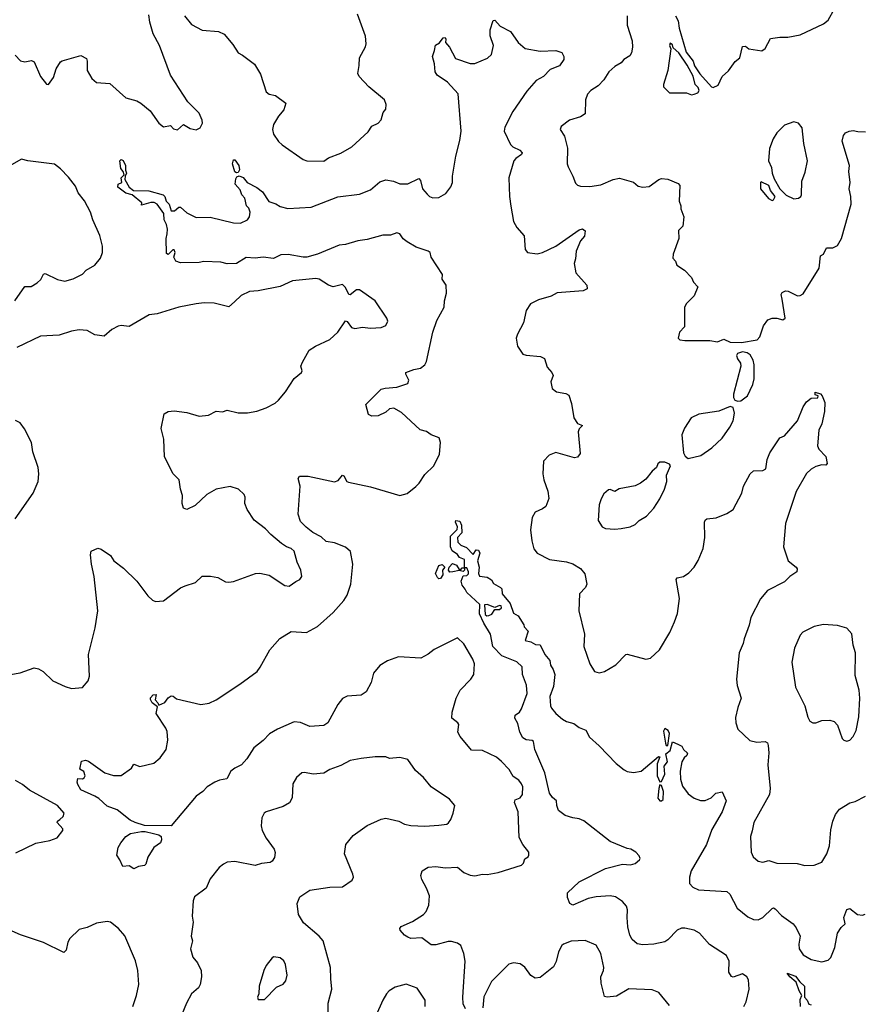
# Model space of a CAD drawing. Extents: x 1921360 to 2014538, y 768294 to 907744.
# Tile 362 of 412: x 1961792 to 1967217, y 889328 to 895650. Entities that reach past the tile are written whole.
import ezdxf

# ---------------------------------------------------------------- set-up
doc = ezdxf.new("R2010")
doc.units = 0

msp = doc.modelspace()

# ---------------------------------------------------------------- linework, layer by layer
at = {"layer": '0CON10XD'}
for points in [[(1966004.3, 895675.7), (1966022.3, 895642.3), (1966028.7, 895595), (1966072.6, 895442.6), (1966118.6, 895385), (1966126.1, 895355), (1966161.8, 895301.8), (1966235, 895218.6), (1966245.6, 895214.4), (1966279.5, 895230.5), (1966305, 895286), (1966345, 895322), (1966387.8, 895382.2), (1966418, 895405), (1966435, 895477.5), (1966455, 895480.8), (1966476.4, 895463.6), (1966559.2, 895450.8), (1966580, 895465), (1966615, 895530), (1966675, 895538.8), (1966725, 895538), (1966805, 895553.8), (1966955, 895623.8), (1966985, 895647.5), (1967025, 895720)], [(1961763.1, 895423.1), (1961797, 895387), (1961825, 895380.8), (1961868, 895388), (1961885, 895380), (1961926, 895285), (1961965, 895236.7), (1961977.5, 895235), (1962010.5, 895279.5), (1962026.1, 895333.9), (1962055, 895378.8), (1962065, 895386.2), (1962185, 895421.2), (1962220.7, 895400.7), (1962226, 895385), (1962225.6, 895325), (1962255, 895273.8), (1962285, 895248), (1962370.3, 895240.3), (1962475, 895148), (1962545, 895129.2), (1962571.2, 895115), (1962631.2, 895065), (1962686.1, 894986.1), (1962715, 894963.3), (1962761.7, 894971.7), (1962779.3, 894949.3), (1962805, 894943.3), (1962845, 894977.5), (1962887.5, 894952.5), (1962925, 894944), (1962952.5, 894955), (1962965.8, 894985), (1962964, 895005), (1962945, 895050), (1962872.7, 895122.7), (1962760, 895295), (1962691.4, 895485), (1962649.1, 895559.1), (1962627.8, 895635), (1962622, 895682)], [(1962850.8, 895675), (1962895, 895620), (1962965, 895582.5), (1963070, 895575), (1963105, 895558), (1963160.5, 895490.5), (1963195, 895437.5), (1963223.6, 895423.6), (1963301.2, 895365), (1963339.7, 895299.7), (1963375, 895186.7), (1963395, 895172.5), (1963435, 895163.8), (1963502.5, 895115), (1963488.3, 895071.7), (1963455, 895030), (1963423.4, 894976.6), (1963415.7, 894945), (1963422.5, 894915), (1963455, 894868.8), (1963477.6, 894847.6), (1963612.7, 894752.7), (1963636.4, 894743.6), (1963745, 894742), (1963775, 894764), (1963855, 894794.2), (1963925, 894833.3), (1964029.7, 894930.3), (1964055, 894966), (1964094.1, 894985.9), (1964113.6, 895006.4), (1964126.4, 895053.6), (1964143.3, 895075), (1964146.7, 895105), (1964136.2, 895135), (1964035, 895218.8), (1963973.3, 895285), (1963963.3, 895305), (1963973.6, 895356.4), (1963973.9, 895406.1), (1964013.9, 895476.1), (1964016.7, 895495), (1964014, 895545), (1963962.5, 895685)], [(1965693.5, 895675), (1965693.5, 895615), (1965725.5, 895515), (1965727.5, 895475), (1965721.7, 895438.3), (1965710.6, 895419.4), (1965672, 895395), (1965655, 895374.2), (1965615, 895350), (1965576, 895315), (1965544.3, 895265), (1965507.5, 895225), (1965460, 895195), (1965438.3, 895171.7), (1965426.9, 895135), (1965424, 895045), (1965395, 895025.7), (1965324.4, 895005.6), (1965271.2, 894965), (1965264.3, 894944.3), (1965291.7, 894901.7), (1965310.6, 894825), (1965309.2, 894725), (1965314.2, 894705), (1965345.7, 894645), (1965361.2, 894601.2), (1965375, 894588.8), (1965395, 894582.5), (1965455, 894580), (1965525, 894589.4), (1965605, 894624.5), (1965645, 894632.5), (1965735, 894607.5), (1965765, 894582.5), (1965795, 894574.3), (1965835, 894579.4), (1965898, 894625), (1965915, 894631.2), (1965955, 894627.2), (1966021.2, 894598.8), (1966032.2, 894585), (1966028, 894485), (1966038.8, 894455), (1966038, 894435), (1966058, 894385), (1966050.8, 894325), (1966023.6, 894296.4), (1966026.2, 894245), (1965990, 894145), (1965988.3, 894118.3), (1966005, 894100), (1966014.1, 894074.1), (1966063, 894043), (1966107.5, 893995), (1966121.2, 893965), (1966148.8, 893935), (1966125, 893877.5), (1966075, 893827.5), (1966063.3, 893805), (1966061.7, 893678.3), (1966030, 893645), (1966022.5, 893605), (1966032.5, 893595), (1966065, 893590), (1966225, 893591.4), (1966275, 893582.1), (1966315, 893600), (1966355, 893580.9), (1966428.7, 893578.7), (1966530, 893595), (1966545.6, 893614.4), (1966570, 893685), (1966597.7, 893722.3), (1966625, 893733.8), (1966655, 893733.3), (1966695, 893723.3), (1966710, 893735), (1966688.8, 893855), (1966683.3, 893886.7), (1966690.7, 893899.3), (1966710.7, 893909.3), (1966727.7, 893907.7), (1966787.9, 893877.9), (1966805, 893878.6), (1966825, 893890.8), (1966927.5, 894055), (1966935, 894133.3), (1966955.8, 894144.2), (1966974.3, 894185.7), (1967015, 894185.8), (1967045, 894200.8), (1967071.5, 894245), (1967132.5, 894465), (1967130.8, 894515), (1967120.5, 894565), (1967125.5, 894605.5), (1967118.8, 894675), (1967122, 894715), (1967075, 894870), (1967083.9, 894906.1), (1967096.7, 894923.3), (1967120, 894935), (1967145, 894940), (1967175, 894932.5), (1967225, 894930.8)], [(1964281.2, 894225), (1964255, 894244), (1964234.5, 894274.5), (1964215, 894282.5), (1964175, 894266.7), (1964125, 894266.9), (1964025, 894238.2), (1963965, 894230.7), (1963885, 894206.7), (1963845, 894203.1), (1963705, 894144.8), (1963636.2, 894126.2), (1963612.5, 894125), (1963516.3, 894143.7), (1963470, 894140), (1963422.3, 894117.7), (1963355.3, 894125.3), (1963305, 894119.7), (1963246.8, 894123.2), (1963185, 894085.7), (1963125, 894082.9), (1963085, 894094.4), (1962975, 894096.9), (1962945, 894091.1), (1962825, 894090), (1962795, 894100), (1962782.5, 894125), (1962791.2, 894155), (1962785, 894172.5), (1962775, 894172.5), (1962747, 894143), (1962735, 894150), (1962733.3, 894245), (1962740, 894275), (1962742, 894305), (1962735.8, 894335), (1962720, 894365), (1962718.1, 894405), (1962674.5, 894465), (1962655.8, 894475.8), (1962635, 894477.7), (1962575, 894460), (1962577.5, 894475), (1962515, 894526), (1962475, 894535.5), (1962423.4, 894575), (1962424, 894595), (1962448, 894605), (1962444.4, 894635), (1962462.5, 894655), (1962458, 894675), (1962442.3, 894695), (1962434.5, 894745), (1962445, 894752.5), (1962456.3, 894746.3), (1962472.7, 894715), (1962472, 894685), (1962479.4, 894665), (1962468.8, 894645), (1962468.6, 894625), (1962494.7, 894574.7), (1962524.4, 894554.4), (1962621.7, 894551.7), (1962714.2, 894525), (1962724.2, 894515), (1962734.2, 894485), (1962752, 894465), (1962765, 894424), (1962787.7, 894422.3), (1962815, 894447.5), (1962825, 894446.7), (1962865, 894409.4), (1962925, 894381.2), (1963015, 894383.3), (1963165, 894345.7), (1963210, 894345), (1963255.7, 894364.3), (1963268.8, 894385), (1963273.3, 894415), (1963265, 894440), (1963250, 894455), (1963237.5, 894505), (1963220, 894525), (1963207.5, 894557.5), (1963175.8, 894595), (1963180.9, 894629.1), (1963187.7, 894642.3), (1963201.2, 894648.8), (1963227.1, 894637.1), (1963254.3, 894604.3), (1963315, 894573.3), (1963351.1, 894545), (1963392.9, 894482.9), (1963437.8, 894467.8), (1963465, 894450.9), (1963515, 894438.2), (1963665, 894446.9), (1963835, 894513.6), (1963975, 894531.1), (1964045, 894558.6), (1964105, 894608.6), (1964145, 894621.4), (1964194.2, 894614.2), (1964235, 894595.8), (1964285, 894595.8), (1964355, 894630), (1964367.1, 894617.1), (1964380, 894565), (1964409.1, 894529.1), (1964425, 894514.3), (1964445, 894507.1), (1964485, 894507.8), (1964528.6, 894535), (1964562.3, 894577.7), (1964572.5, 894605), (1964572.7, 894645), (1964594.1, 894775), (1964619.6, 894875), (1964627.7, 894935), (1964608.6, 895175), (1964539.5, 895249.5), (1964473.8, 895295), (1964461.2, 895315), (1964456.4, 895366.4), (1964443.3, 895415), (1964457.5, 895452.5), (1964462.3, 895487.7), (1964488.8, 895501.2), (1964512.5, 895535), (1964525, 895536.7), (1964530, 895525), (1964527.5, 895505), (1964552.5, 895475), (1964592, 895402), (1964685, 895368.8), (1964715, 895368.8), (1964796.8, 895403.2), (1964822.7, 895427.3), (1964836, 895485), (1964815, 895547.5), (1964813.8, 895585), (1964834, 895646), (1964845, 895647.5), (1964879.2, 895609.2), (1964945, 895574), (1964994.5, 895504.5), (1965040, 895465), (1965135, 895449.2), (1965235, 895452.5), (1965275, 895440), (1965287.5, 895415), (1965287.5, 895395), (1965260, 895355), (1965200.3, 895329.7), (1965156.7, 895285), (1965109.7, 895260.3), (1965049.1, 895190.9), (1964959.1, 895060.9), (1964909.1, 894960.9), (1964904.4, 894935), (1964945, 894848.9), (1964960, 894835), (1965005, 894812.9), (1965019.2, 894795), (1965016, 894785), (1964979.8, 894760.2), (1964966.3, 894743.7), (1964933.5, 894635), (1964938.6, 894515), (1964947.7, 894452.3), (1964964, 894354), (1964985.7, 894315.7), (1965031.7, 894261.7), (1965039.2, 894175), (1965055, 894156), (1965115, 894146.7), (1965150, 894155), (1965235, 894195.5), (1965385, 894301.8), (1965407.5, 894307.5), (1965424.1, 894294.1), (1965419.1, 894260.9), (1965395, 894230), (1965366.8, 894163.2), (1965363.1, 894115), (1965354.2, 894085), (1965364.2, 894025), (1965434.3, 893945), (1965437.1, 893922.9), (1965411.1, 893908.9), (1965245, 893896.2), (1965205, 893875.5), (1965125, 893851.9), (1965073.8, 893825), (1965046.3, 893783.7), (1965028.6, 893705), (1964989.5, 893630.5), (1964981.4, 893605), (1964990.8, 893555), (1965025, 893502.5), (1965045, 893495.6), (1965137.6, 893487.6), (1965163.3, 893475), (1965179.3, 893419.3), (1965210, 893385), (1965218.8, 893365), (1965204, 893325), (1965212.3, 893282.3), (1965241.2, 893261.2), (1965301.1, 893251.1), (1965319.3, 893239.3), (1965336.9, 893186.9), (1965350.9, 893095), (1965375, 893057.5), (1965406.7, 893045), (1965385, 893022.5), (1965378.8, 893005), (1965392, 892865), (1965375, 892841.2), (1965355, 892837.5), (1965235, 892871.4), (1965193.8, 892855), (1965157.5, 892815), (1965152.5, 892735), (1965158, 892695), (1965184.1, 892624.1), (1965190.8, 892575), (1965172, 892525), (1965151.3, 892508.7), (1965102.6, 892487.4), (1965084.3, 892455), (1965072.5, 892375), (1965081.9, 892305), (1965095, 892253.3), (1965115, 892224.3), (1965195, 892184.4), (1965305, 892170), (1965345, 892156.2), (1965395, 892126.7), (1965421.7, 892091.7), (1965434, 892025), (1965426, 892005), (1965387.8, 891965), (1965384.3, 891854.3), (1965420, 891705), (1965415.8, 891625), (1965454.4, 891515), (1965485, 891464.2), (1965515, 891457.1), (1965548.8, 891465), (1965621.1, 891508.9), (1965685, 891574), (1965695, 891575.8), (1965813.9, 891543.9), (1965845, 891550), (1965901.2, 891605), (1965968, 891715), (1965999.2, 891785), (1966017.7, 891837.7), (1966030, 891935), (1966009.2, 892055), (1966015, 892066.2), (1966055, 892075.8), (1966090.3, 892099.7), (1966123.8, 892135), (1966151.2, 892178.8), (1966181.2, 892255), (1966194, 892325), (1966190.8, 892425), (1966195, 892437.5), (1966205, 892446), (1966265, 892451.2), (1966335, 892480), (1966375, 892506.2), (1966429.8, 892610.2), (1966440.8, 892655), (1966484.5, 892735.5), (1966505, 892754), (1966565, 892756.7), (1966585, 892767.5), (1966593.9, 892826.1), (1966610.3, 892869.7), (1966673.8, 892965), (1966705, 892977.5), (1966788, 893075), (1966825.6, 893164.4), (1966845, 893196.2), (1966875, 893220), (1966918.3, 893221.7), (1966920, 893235), (1966901.7, 893241.7), (1966901.7, 893258.3), (1966935, 893247.5), (1966946.2, 893235), (1966963, 893193), (1966962, 893135), (1966944.2, 893055), (1966925.7, 893014.3), (1966917.1, 892915), (1966925, 892893.8), (1966970, 892845), (1966979.3, 892800.7), (1966969.3, 892790.7), (1966945, 892792.5), (1966905, 892781.9), (1966875, 892764.2), (1966845, 892736), (1966779.8, 892620.2), (1966711.4, 892415), (1966698, 892265), (1966728, 892175), (1966778.8, 892135), (1966786, 892125), (1966783.9, 892106.1), (1966738.8, 892075), (1966705, 892042), (1966595, 891986), (1966551.2, 891931.2), (1966488.2, 891811.8), (1966478.2, 891761.8), (1966445.5, 891675), (1966440, 891645), (1966412.5, 891585), (1966395.6, 891415), (1966401.4, 891375), (1966425.8, 891295), (1966404.2, 891235), (1966390.5, 891169.5), (1966392, 891135), (1966404, 891095), (1966481.7, 891021.7), (1966527.7, 891012.3), (1966580, 891015), (1966595, 891006.7), (1966599.1, 890989.1), (1966603.2, 890943.2), (1966597.3, 890865), (1966612.9, 890715), (1966607.5, 890675), (1966508.1, 890495), (1966497.4, 890442.6), (1966487.1, 890405), (1966490, 890305), (1966504.4, 890274.4), (1966535, 890248), (1966565, 890242), (1966605, 890251.4), (1966655.4, 890235.4), (1966785, 890232.5), (1966835, 890219.2), (1966895, 890222.5), (1966945, 890242), (1966976.7, 890295), (1966994.4, 890345), (1967002.3, 890447.7), (1967016, 890505), (1967033, 890547), (1967058.3, 890581.7), (1967125, 890621.2), (1967159.5, 890630.5), (1967224.2, 890665.8)], [(1966107, 895167), (1966125, 895172.5), (1966148.3, 895181.7), (1966157.1, 895195), (1966150, 895215), (1966131.4, 895235), (1966117, 895287), (1966079.4, 895359.4), (1966026.9, 895436.9), (1965988.8, 895468.8), (1965985, 895490), (1965971.2, 895498.8), (1965966.7, 895485), (1965973.8, 895463.8), (1965956.2, 895325), (1965927.5, 895235), (1965928.3, 895218.3), (1965965, 895180), (1966075, 895181.2), (1966107, 895167)], [(1966765, 894500), (1966795, 894503.8), (1966810, 894515), (1966814.1, 894525.9), (1966815.7, 894614.3), (1966837.9, 894672.1), (1966852, 894745), (1966828.6, 894855), (1966818, 894955), (1966795, 894985.7), (1966765, 894994.4), (1966705, 894974.2), (1966655, 894923.8), (1966632, 894885), (1966607.7, 894822.3), (1966601.2, 894745), (1966620.6, 894700.6), (1966624.4, 894665), (1966638.1, 894628.1), (1966674.6, 894564.6), (1966715, 894524.5), (1966765, 894500)], [(1961762, 893845), (1961825, 893936.7), (1961865, 893937.5), (1961905, 893960), (1961928.3, 893981.7), (1961945, 894017.5), (1961955, 894020), (1962035, 893982), (1962081.7, 893971.7), (1962135, 893986.7), (1962195, 894017.5), (1962218.3, 894041.7), (1962274, 894075), (1962310.9, 894119.1), (1962323.4, 894156.6), (1962323.2, 894196.8), (1962306.5, 894265), (1962262.8, 894365), (1962247.5, 894415), (1962207.6, 894487.6), (1962168.9, 894538.9), (1962151.7, 894581.7), (1962105, 894640), (1962055, 894692.5), (1962015, 894722), (1961844.4, 894744.4), (1961805, 894754.3), (1961740.5, 894719.5)], [(1963185, 894666.7), (1963174, 894674), (1963158.6, 894725), (1963165, 894750), (1963175, 894750), (1963199.4, 894715), (1963204.1, 894685.9), (1963195, 894670), (1963185, 894666.7)], [(1966625, 894490), (1966635, 894493.3), (1966643.8, 894515), (1966613.9, 894553.9), (1966603.3, 894585), (1966555, 894610), (1966550, 894605), (1966550, 894565), (1966602.3, 894502.3), (1966625, 894490)], [(1964655, 889300), (1964641.7, 889331.7), (1964639.2, 889375), (1964654, 889605), (1964646, 889655), (1964625.8, 889705.8), (1964605, 889720), (1964565, 889731.2), (1964545, 889731.2), (1964465, 889710), (1964435, 889710), (1964375.8, 889755.8), (1964305, 889751.4), (1964285, 889758.6), (1964265, 889771.8), (1964235.5, 889805), (1964234, 889816), (1964242.3, 889827.7), (1964315, 889860), (1964385.8, 889905), (1964402.5, 889925), (1964421.2, 889965), (1964424, 890025), (1964406.2, 890075), (1964375, 890130), (1964368.8, 890155), (1964377.5, 890185), (1964415, 890208), (1964465, 890214.2), (1964525.6, 890205.6), (1964605, 890208.9), (1964646, 890175), (1964685, 890157.5), (1964715, 890153.8), (1964765, 890164), (1964795, 890161.4), (1964865, 890174.4), (1965015, 890222), (1965028.8, 890235), (1965037, 890263), (1965057.5, 890275), (1965062.5, 890285), (1965062.5, 890305), (1965023.4, 890353.4), (1964999.8, 890399.8), (1964993.5, 890565), (1964969.7, 890625), (1964975, 890641.8), (1965005.8, 890654.2), (1965022.1, 890675), (1965024.5, 890725), (1965016.5, 890745), (1964998.1, 890768.1), (1964962, 890792), (1964936, 890835), (1964887.6, 890887.6), (1964853.8, 890915), (1964765, 890958.6), (1964695, 890959.2), (1964622.5, 891047.5), (1964606.9, 891075), (1964612, 891125), (1964606.7, 891136.7), (1964568, 891165), (1964569.2, 891205), (1964596, 891295), (1964620.8, 891345), (1964690, 891415), (1964708.8, 891445), (1964713.3, 891515), (1964703.3, 891545), (1964645, 891643.8), (1964605, 891681.2), (1964455, 891606.9), (1964415, 891575.7), (1964368.3, 891551.7), (1964225, 891558.8), (1964155, 891533.8), (1964105, 891504), (1964065.6, 891455), (1964048.9, 891395), (1964017.1, 891335), (1963985, 891313.1), (1963895, 891307.1), (1963865, 891292), (1963835.6, 891254.4), (1963772.5, 891135), (1963745, 891118.6), (1963655, 891112.2), (1963595, 891138.6), (1963555, 891141.9), (1963448.8, 891095), (1963397.5, 891065), (1963357, 891023), (1963295.8, 890974.2), (1963251.2, 890905), (1963216.7, 890865), (1963173.3, 890845), (1963148.8, 890825), (1963123.8, 890776.2), (1963075, 890767.5), (1963045.6, 890754.4), (1962996.7, 890725), (1962968.8, 890695), (1962926, 890665), (1962765, 890474.5), (1962595, 890477.2), (1962534.7, 890494.7), (1962501.7, 890511.7), (1962417.7, 890577.7), (1962355, 890600), (1962300.2, 890650.3), (1962275, 890663.9), (1962185, 890705.6), (1962165, 890738.8), (1962160.6, 890755), (1962165, 890777.5), (1962195, 890777.1), (1962206.9, 890783.1), (1962212.9, 890795), (1962205, 890823.8), (1962178.8, 890838.8), (1962190, 890890), (1962215, 890896.7), (1962235, 890888.8), (1962340, 890815), (1962395, 890797.5), (1962445, 890797.5), (1962510, 890845), (1962525, 890869.2), (1962565, 890855.8), (1962655, 890877.5), (1962695, 890910), (1962734.2, 890965), (1962744.3, 891025), (1962739.1, 891079.1), (1962730.9, 891100.9), (1962670, 891195), (1962678.3, 891238.3), (1962643.6, 891263.6), (1962632.5, 891285), (1962633, 891297), (1962650, 891315), (1962668.3, 891318.3), (1962662.5, 891282.5), (1962680, 891265), (1962685, 891250), (1962725, 891266.7), (1962745, 891296.7), (1962765, 891308.8), (1962777.7, 891307.7), (1962799.5, 891289.5), (1962955, 891253.8), (1963008.8, 891261.2), (1963055, 891284.3), (1963207.1, 891382.9), (1963317.1, 891465), (1963337.8, 891492.2), (1963398.6, 891605), (1963462.7, 891677.3), (1963535, 891721.1), (1963635, 891715.6), (1963706.1, 891753.9), (1963806.7, 891845), (1963875, 891922), (1963895.5, 891954.5), (1963919.2, 892025), (1963932.9, 892155), (1963917.1, 892235), (1963885, 892263.1), (1963815, 892290.6), (1963760.2, 892300.2), (1963729.6, 892329.6), (1963675, 892358.6), (1963632.1, 892392.1), (1963595, 892427.5), (1963582, 892475), (1963593.3, 892655), (1963581.2, 892705), (1963590.5, 892719.5), (1963645, 892720), (1963815, 892683.3), (1963838.4, 892691.6), (1963865, 892725.8), (1963875, 892721.2), (1963894.3, 892685), (1963905, 892680), (1964045, 892650), (1964235, 892596.2), (1964281.2, 892608.8), (1964337.4, 892652.6), (1964359.2, 892675), (1964395, 892730), (1964452, 892785), (1964489.3, 892860.7), (1964496, 892935), (1964486.2, 892965), (1964434.4, 892984.4), (1964405, 893006), (1964365, 893017.5), (1964245, 893127.5), (1964195, 893156.7), (1964167.5, 893152.5), (1964145, 893131.4), (1964095, 893107.1), (1964054.1, 893104.1), (1964032.5, 893115), (1964015, 893180), (1964115, 893277.5), (1964140, 893285), (1964215, 893290.5), (1964285, 893314.3), (1964292.5, 893335), (1964272.5, 893375), (1964273.3, 893385), (1964323.8, 893405), (1964366.7, 893413.2), (1964395.6, 893435), (1964405.5, 893455), (1964445.4, 893645), (1964471.9, 893718.1), (1964518.9, 893805), (1964520.6, 893845), (1964534.1, 893894.1), (1964531.2, 893945), (1964506.2, 893985), (1964507.5, 894015), (1964435.8, 894125.8), (1964428.6, 894155), (1964416.2, 894165), (1964339.5, 894189.5), (1964281.2, 894225)], [(1961632.2, 891427.8), (1961795, 891456.7), (1961885, 891487.8), (1961913, 891483), (1961943.3, 891465), (1962005, 891406.2), (1962085, 891368.8), (1962125, 891356.7), (1962195, 891362.5), (1962232.5, 891405), (1962240, 891435), (1962234, 891575), (1962277.1, 891745), (1962294.5, 891855.5), (1962271.4, 892075), (1962254.2, 892155), (1962247.5, 892215), (1962251.7, 892238.3), (1962295, 892256.7), (1962315, 892250), (1962375, 892210), (1962396.1, 892176.1), (1962459.1, 892129.1), (1962545.5, 892045.5), (1962615, 891951.2), (1962645, 891923.8), (1962665, 891913.8), (1962715, 891918.8), (1962825, 892002.9), (1962856, 892016), (1962922.4, 892037.6), (1962965, 892076.9), (1963017, 892077), (1963065, 892069.2), (1963115, 892040), (1963135, 892038.8), (1963165, 892043.3), (1963305.9, 892094.1), (1963335, 892096), (1963395, 892083.3), (1963495, 892016.7), (1963523.6, 892013.6), (1963565, 892043.3), (1963592.5, 892055), (1963603.8, 892075), (1963598, 892115), (1963575, 892167.5), (1963555, 892238.8), (1963535, 892256), (1963505, 892266.2), (1963475, 892286.2), (1963405, 892344.2), (1963371.1, 892381.1), (1963297.9, 892437.9), (1963252.5, 892505), (1963238, 892545), (1963241.2, 892585), (1963235, 892602.5), (1963197.5, 892635), (1963145, 892652.5), (1963054.2, 892635.8), (1962995, 892602), (1962919.7, 892530.3), (1962865, 892506.2), (1962844.3, 892515), (1962835.7, 892545), (1962838.8, 892595), (1962825.8, 892635.8), (1962817.5, 892695), (1962777.5, 892735), (1962722.7, 892842.7), (1962717.7, 892957.7), (1962700, 893025), (1962720.6, 893119.4), (1962745, 893134), (1962785, 893139.2), (1962865, 893129.2), (1962945, 893104), (1963005, 893111.2), (1963055, 893136.7), (1963095, 893133.3), (1963125, 893143.3), (1963195, 893125.8), (1963255, 893126.9), (1963315, 893137.8), (1963375, 893157.8), (1963432.6, 893187.4), (1963453.6, 893206.4), (1963499.8, 893260.2), (1963555, 893345.8), (1963603.3, 893385), (1963606.2, 893395), (1963598.6, 893425), (1963609.3, 893450.7), (1963652.3, 893527.7), (1963692.5, 893555), (1963785, 893596.7), (1963835, 893643.3), (1963885, 893716.2), (1963895, 893712.5), (1963924.4, 893674.4), (1963945, 893668), (1963995, 893677.1), (1964045, 893670.8), (1964115, 893674), (1964145, 893686.7), (1964156.1, 893713.9), (1964151.2, 893735), (1964075, 893846.2), (1963975, 893916), (1963955, 893916), (1963915, 893884.2), (1963905.9, 893885.9), (1963885, 893931.2), (1963865, 893950), (1963805, 893936.2), (1963775, 893946.2), (1963715.3, 893985.3), (1963695, 893988.2), (1963545, 893972.7), (1963465, 893936.9), (1963325, 893910), (1963267.5, 893905), (1963215, 893878.6), (1963171.7, 893838.3)], [(1963171.7, 893838.3), (1963135, 893807.5), (1963040.5, 893830.5), (1962977.3, 893832.7), (1962925, 893825.7), (1962815, 893804.2), (1962675, 893762.5), (1962625, 893754.4), (1962495, 893680), (1962445, 893685.8), (1962425, 893682), (1962385, 893661.2), (1962335, 893618), (1962275, 893627.5), (1962225, 893655.7), (1962175, 893659.2), (1962125, 893650), (1962045.8, 893624.2), (1961925, 893617.5), (1961775, 893546)], [(1966405, 893201.2), (1966425, 893204), (1966466, 893235), (1966501.4, 893308.6), (1966510, 893345), (1966510, 893435), (1966503.8, 893465), (1966485, 893498.8), (1966465, 893510.8), (1966435, 893517.8), (1966403, 893507), (1966396.2, 893495), (1966402.3, 893472.3), (1966422.5, 893445), (1966423.3, 893425), (1966376.2, 893245), (1966376.7, 893225), (1966386.7, 893206.7), (1966405, 893201.2)], [(1966085, 892833.3), (1966167, 892853), (1966237.9, 892902.1), (1966305, 892963.8), (1966354.2, 893035), (1966374, 893075), (1966383.3, 893125), (1966375, 893160), (1966355, 893166.7), (1966282.3, 893137.7), (1966155, 893118), (1966105.8, 893094.2), (1966061.7, 893028.3), (1966045.9, 892984.1), (1966055, 892870), (1966067, 892847), (1966085, 892833.3)], [(1961764.3, 892445.7), (1961879.7, 892610.3), (1961910.8, 892685), (1961916, 892735), (1961910, 892775), (1961876.2, 892875), (1961868.8, 892935), (1961823.6, 893023.6), (1961795, 893062.5), (1961766.4, 893076.4)], [(1965615, 892378.6), (1965655, 892384.4), (1965712.5, 892395), (1965745, 892410), (1965771.2, 892435), (1965817.4, 892462.6), (1965865, 892513.8), (1965905, 892573.8), (1965934.2, 892635), (1965948, 892685), (1965946.2, 892725), (1965972.5, 892785), (1965966.1, 892796.1), (1965935, 892810), (1965905, 892810), (1965891.7, 892798.3), (1965883.3, 892775), (1965855, 892750.8), (1965815, 892700), (1965780, 892675), (1965745, 892656.9), (1965642.9, 892637.1), (1965615, 892622), (1965585, 892633.3), (1965575, 892631.2), (1965545, 892606.7), (1965526.1, 892573.9), (1965513.8, 892535), (1965508.8, 892435), (1965534.3, 892394.3), (1965554.2, 892384.2), (1965615, 892378.6)], [(1966442.5, 889315), (1966459.2, 889345), (1966477.5, 889425), (1966472.5, 889485), (1966462, 889505), (1966435, 889523.8), (1966375, 889503.3), (1966365, 889506.7), (1966348, 889535), (1966350, 889605), (1966331.7, 889641.7), (1966222.7, 889712.7), (1966158.5, 889785), (1966124, 889805), (1966065, 889817.8), (1966043.2, 889816.8), (1966015, 889803.8), (1965955, 889741.5), (1965935, 889729.1), (1965865, 889714.4), (1965795, 889709.5), (1965757.3, 889717.3), (1965725.4, 889745), (1965712.3, 889772.3), (1965697.4, 889825), (1965694.7, 889885.3), (1965696.8, 889935), (1965689.3, 889959.3), (1965665, 889988.6), (1965618.6, 890018.6), (1965585, 890025.6), (1965495, 890019.2), (1965442.9, 890007.1), (1965345, 889965.5), (1965325, 889975.7), (1965310.5, 890015), (1965311.4, 890045), (1965386.2, 890115), (1965555, 890199.6), (1965665, 890227.5), (1965715, 890223.1), (1965745, 890232), (1965773.3, 890255), (1965776.7, 890265), (1965770.7, 890280.7), (1965750, 890305), (1965716.7, 890325), (1965695, 890328.8), (1965584.5, 890374.5), (1965416.4, 890506.4), (1965385, 890520), (1965344.6, 890524.6), (1965295, 890541.4), (1965252.7, 890572.7), (1965242, 890605), (1965240, 890635), (1965215, 890656.2), (1965194.6, 890684.6), (1965165.3, 890815), (1965100, 890965), (1965092, 891015), (1965085, 891022), (1965045, 891026.5), (1965025, 891039.4), (1965004.1, 891075), (1964991.3, 891131.3), (1964972.2, 891165), (1964974, 891185), (1965002, 891205), (1965015.6, 891225), (1965051.1, 891325), (1965047.9, 891377.9), (1965021.5, 891445), (1965020, 891495), (1964985, 891526.9), (1964888.8, 891565), (1964831.9, 891625), (1964817.1, 891705), (1964773.5, 891775), (1964745.9, 891835.9), (1964747.5, 891895), (1964665, 891972.5), (1964653.6, 891993.6), (1964635, 892020), (1964628, 892045), (1964641.3, 892078.7), (1964665, 892082), (1964675, 892093.3), (1964675.7, 892105), (1964665, 892130), (1964650, 892130), (1964649.2, 892185), (1964617.9, 892197.9), (1964605, 892216), (1964571.1, 892241.1), (1964558.6, 892265), (1964558.6, 892335), (1964602.3, 892377.7), (1964603.8, 892395), (1964590.8, 892425), (1964593.3, 892435), (1964619.6, 892429.6), (1964630.6, 892405), (1964631.4, 892355), (1964604.4, 892325), (1964606.7, 892295), (1964625, 892276.9), (1964661.5, 892261.5), (1964705, 892217.5), (1964723.6, 892246.4), (1964740, 892245), (1964747.5, 892225), (1964733.3, 892175), (1964744.2, 892135), (1964740, 892095), (1964745, 892077.5), (1964795, 892070), (1964823, 892053), (1964835, 892030), (1964881.2, 892005), (1964888.8, 891995), (1964891.2, 891965), (1964942.1, 891902.1), (1964965, 891840), (1964995, 891822.5), (1965030, 891765), (1965031.7, 891751.7), (1965057.5, 891725), (1965040, 891665), (1965075, 891656.7), (1965105, 891639.2), (1965135, 891636), (1965165, 891573.8), (1965198, 891535), (1965202, 891505), (1965218.7, 891478.7), (1965229.1, 891445), (1965221.1, 891368.9), (1965197.5, 891305), (1965202.5, 891245), (1965209.1, 891229.1), (1965235.4, 891195.4), (1965279.1, 891159.1), (1965304.4, 891144.4), (1965351.3, 891131.3), (1965385.8, 891105.8), (1965427.7, 891087.7), (1965453, 891043), (1965515, 890988.8), (1965623.3, 890875), (1965674.2, 890834.2), (1965695, 890823.8), (1965735, 890816.2), (1965784.1, 890825.9), (1965895, 890918.8), (1965905, 890916.7), (1965887.3, 890872.7), (1965887.7, 890795), (1965905, 890757.8), (1965915, 890759.5), (1965936, 890805), (1965932.7, 890857.3), (1965952.6, 890885), (1965942.4, 890937.6), (1965971.1, 890958.9), (1965985, 891014.2), (1966019.2, 890999.2), (1966044.2, 890985), (1966056, 890965), (1966081.8, 890941.8), (1966077.1, 890925), (1966059.7, 890910.3), (1966044.5, 890885), (1966033.8, 890826.2), (1966037.3, 890775), (1966049.4, 890729.4), (1966085, 890678.8), (1966125, 890651.2), (1966165, 890636), (1966194.1, 890635.9), (1966233.3, 890655), (1966263.3, 890685), (1966303.3, 890693.3), (1966330, 890635), (1966303.3, 890565), (1966238.3, 890451.7), (1966203.9, 890355), (1966105.5, 890185), (1966094.4, 890145), (1966095, 890103.3), (1966115, 890080), (1966152.4, 890062.4), (1966335, 890053.3), (1966354.4, 890035), (1966400, 889945), (1966469.5, 889889.5), (1966505, 889872.5), (1966535, 889870.6), (1966565, 889886), (1966625, 889944.2), (1966635, 889948), (1966645, 889942), (1966685, 889897.5), (1966760, 889845), (1966779.7, 889819.7), (1966806, 889765), (1966797.5, 889715), (1966799.2, 889685), (1966824.4, 889645), (1966875, 889616.5), (1966945, 889600.8), (1966985, 889611.2), (1967001.2, 889628.8), (1967027, 889693), (1967044.3, 889785), (1967067.8, 889822.2), (1967093.3, 889845), (1967086, 889885), (1967105, 889937.5), (1967125, 889942.5), (1967174, 889904), (1967205, 889901.2), (1967222.3, 889907.7)], [(1964485, 892060.8), (1964475, 892068), (1964462.9, 892095), (1964483.8, 892145), (1964505, 892152), (1964523.3, 892135), (1964508, 892115), (1964510, 892085), (1964495, 892062.9), (1964485, 892060.8)], [(1964555, 892104), (1964546.2, 892115), (1964551.2, 892135), (1964572, 892158), (1964597.1, 892147.1), (1964615, 892120), (1964625, 892120), (1964635, 892130), (1964650, 892130), (1964650, 892115), (1964641.7, 892108.3), (1964615, 892113.3), (1964575, 892104.2), (1964555, 892104)], [(1964793, 891823), (1964805, 891824.2), (1964825, 891833.8), (1964845, 891862.5), (1964875, 891862.9), (1964886.2, 891875), (1964885, 891887.5), (1964875, 891890), (1964845, 891876), (1964794, 891896), (1964777, 891893), (1964781.4, 891831.4), (1964793, 891823)], [(1967105, 891018.8), (1967125, 891023.8), (1967145, 891047.5), (1967164.1, 891085.9), (1967182, 891175), (1967188.8, 891295), (1967183.3, 891345), (1967158.8, 891438.8), (1967160, 891585), (1967146.2, 891635), (1967137, 891707), (1967105, 891743.3), (1967045, 891761.2), (1966955, 891766), (1966895, 891753.8), (1966821.7, 891718.3), (1966805, 891697.5), (1966768, 891615), (1966752.5, 891525), (1966774.3, 891364.3), (1966836.2, 891245), (1966855, 891172.5), (1966867.3, 891147.3), (1966886.1, 891136.1), (1966905, 891136.2), (1966945, 891151.2), (1966995, 891153.3), (1967023.6, 891143.6), (1967045, 891120), (1967074.2, 891034.2), (1967085, 891023.8), (1967105, 891018.8)], [(1965955, 890990), (1965966.5, 891066.5), (1965957.1, 891087.1), (1965935, 891100.2), (1965927.5, 891082.5), (1965940.4, 891005), (1965945, 890990), (1965955, 890990)], [(1963772.7, 889235), (1963773.1, 889335), (1963798.2, 889425), (1963791.7, 889491.7), (1963787.9, 889565), (1963741.1, 889735), (1963715.7, 889765), (1963615, 889851.5), (1963582.2, 889905), (1963573.6, 889975), (1963591.7, 890018.3), (1963655, 890061.4), (1963785, 890080), (1963865, 890082.5), (1963927.5, 890125), (1963936.2, 890145), (1963931.2, 890165), (1963879.4, 890295), (1963887.5, 890355), (1963935, 890412), (1964023.8, 890476.2), (1964113.6, 890516.4), (1964145, 890522.5), (1964227.5, 890505), (1964265, 890485.8), (1964305, 890475.8), (1964395, 890471.4), (1964485, 890478), (1964536, 890484), (1964546.4, 890493.6), (1964562.5, 890515), (1964577.5, 890555), (1964586.7, 890605), (1964552.5, 890645), (1964434.3, 890724.3), (1964385, 890783.8), (1964335, 890828.8), (1964285, 890901.2), (1964235, 890913.8), (1964167, 890907), (1964145, 890916.7), (1964075, 890916.7), (1963985, 890905.8), (1963915, 890894.2), (1963855, 890860.8), (1963785, 890836.7), (1963745, 890812.9), (1963676.4, 890806.4), (1963622.3, 890817.7), (1963605, 890813.8), (1963571.2, 890785), (1963547.5, 890745), (1963541.4, 890655), (1963525, 890621.2), (1963485, 890598.1), (1963375.4, 890564.6), (1963362.5, 890555), (1963347.1, 890525), (1963343.1, 890475), (1963349.4, 890445), (1963376, 890395), (1963426.2, 890325), (1963433.6, 890303.6), (1963428.8, 890271.2), (1963415, 890246.7), (1963400.5, 890239.5), (1963345, 890233.3), (1963305, 890220), (1963175, 890244.3), (1963125, 890240), (1963101.7, 890228.3), (1963074.3, 890205.7), (1963015.9, 890134.1), (1962990, 890075), (1962915, 890017.5), (1962906.4, 889993.6), (1962899.2, 889895), (1962906, 889855), (1962894.4, 889765), (1962902.9, 889735), (1962889.4, 889685), (1962905, 889630), (1962935, 889593.8), (1962958.6, 889545), (1962960.8, 889505), (1962952, 889455), (1962941.2, 889435), (1962896, 889395), (1962863.3, 889336.7), (1962814.2, 889215)], [(1961768.3, 890301.7), (1961895, 890362.2), (1961985, 890380), (1962032.4, 890397.6), (1962070, 890445), (1962070, 890455), (1962033.8, 890495), (1962036.2, 890505), (1962050, 890515), (1962072, 890535), (1962077.1, 890555), (1962035, 890603.8), (1961855, 890704.3), (1961810.7, 890740.7), (1961766, 890766)], [(1965915, 890635.4), (1965925, 890644.2), (1965926.7, 890695), (1965915, 890733.6), (1965905, 890737.5), (1965897.2, 890715), (1965892.1, 890652.1), (1965905, 890635.4), (1965915, 890635.4)], [(1962525, 890197.5), (1962495, 890217.5), (1962453.9, 890213.9), (1962436.1, 890256.1), (1962416.2, 890285), (1962423.8, 890335), (1962441.2, 890365), (1962474, 890405), (1962505, 890424.3), (1962575, 890438.2), (1962598.7, 890438.7), (1962652.5, 890425), (1962685, 890415.7), (1962700, 890405), (1962703.8, 890385), (1962696.2, 890365), (1962653.3, 890335), (1962616.1, 890273.9), (1962602.3, 890227.7), (1962595, 890220), (1962555, 890212.5), (1962535, 890202.5), (1962525, 890197.5)], [(1962519.2, 889315), (1962543.1, 889385), (1962558.6, 889455), (1962551.9, 889545), (1962537, 889607), (1962467.2, 889767.2), (1962427.5, 889815), (1962375.4, 889855.4), (1962355, 889859.4), (1962285, 889848.9), (1962225, 889821.8), (1962175, 889809.2), (1962115, 889751.2), (1962101.7, 889728.3), (1962090, 889675), (1962075, 889662), (1961945, 889726), (1961796.7, 889775), (1961745, 889798.6)], [(1965965, 889320), (1965896.7, 889405), (1965855, 889422), (1965705, 889427.8), (1965625, 889380), (1965565, 889374), (1965549.5, 889379.5), (1965528, 889465), (1965525.8, 889505), (1965542.5, 889545), (1965544.2, 889565), (1965524.2, 889655), (1965495, 889708.8), (1965425, 889738), (1965335, 889733.8), (1965285, 889714), (1965274.4, 889705.6), (1965254, 889666), (1965237.6, 889602.4), (1965220.2, 889569.8), (1965135, 889499.4), (1965103.6, 889496.4), (1965075, 889513.8), (1965037.7, 889567.7), (1965007.7, 889587.7), (1964965, 889594), (1964935, 889585.8), (1964822.9, 889475), (1964773.3, 889376.7), (1964767.1, 889305)], [(1963365, 889360), (1963442.3, 889437.7), (1963485, 889456.7), (1963501.7, 889478.3), (1963510, 889515), (1963498.8, 889585), (1963488.3, 889608.3), (1963465, 889627.5), (1963425, 889632.5), (1963413.6, 889626.4), (1963375, 889577.5), (1963360, 889545), (1963330, 889445), (1963327.5, 889395), (1963320, 889375), (1963325, 889360), (1963365, 889360)], [(1966806.7, 889315), (1966805, 889360), (1966816.7, 889385), (1966797.9, 889415), (1966780, 889470), (1966739.2, 889505), (1966722.5, 889527.5), (1966775, 889509.2), (1966802.1, 889472.1), (1966832.9, 889445), (1966832.5, 889375), (1966850, 889355), (1966860, 889330), (1966875.7, 889325)], [(1964397.5, 889315), (1964396.2, 889355), (1964345, 889432.5), (1964275, 889457.5), (1964205, 889439.2), (1964165, 889413.8), (1964148, 889395), (1964124.4, 889355.6), (1964035.6, 889154.4)]]:
    msp.add_lwpolyline(points, dxfattribs=at)

doc.saveas('drawing.dxf')
